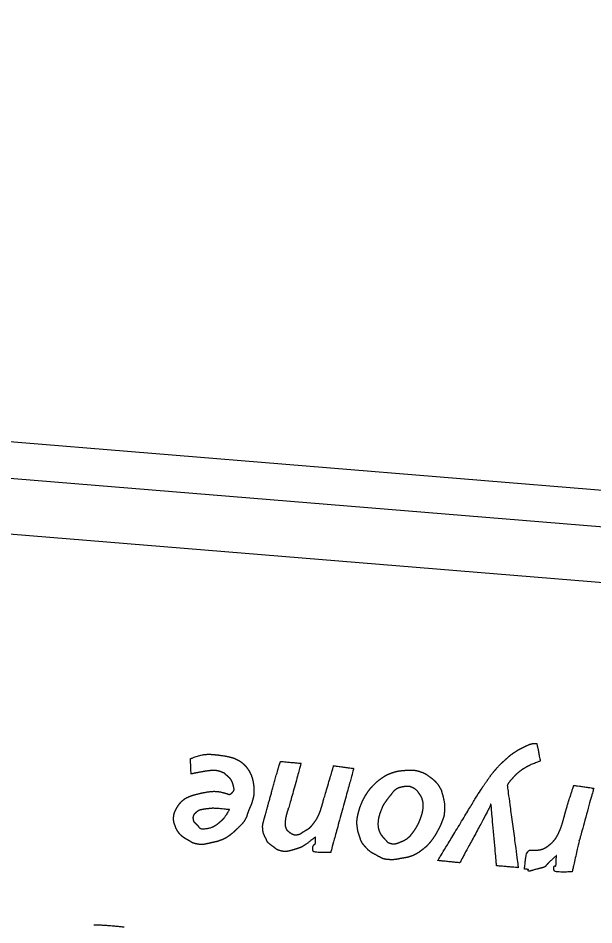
# Model space of a CAD drawing. Extents: x 2001876 to 2025694, y 804561 to 868938.
# Drawn here: x 2022976.9 to 2023012.4, y 807580.4 to 807636.4 of the extents above; entities that cross this region are included whole.
import ezdxf

# ---------------------------------------------------------------- set-up
doc = ezdxf.new("R2010")
doc.units = 0
doc.layers.add('Default', color=7, linetype='Continuous')
doc.layers.add('RD_PD_CLEAR ZONE', color=7, linetype='Continuous')

msp = doc.modelspace()

# ---------------------------------------------------------------- linework, layer by layer
at = {"layer": 'Default'}
msp.add_line((2022962.49, 807611.391), (2023152.823, 807595.792), dxfattribs=at)
msp.add_lwpolyline([(2023152.637, 807593.526), (2022962.304, 807609.125), (2022962.026, 807605.726), (2023152.359, 807590.127), (2023152.637, 807593.526)], close=True, dxfattribs=at)
for points in [[(2023008.316, 807591.499), (2023008.572, 807591.619), (2023008.909, 807591.619), (2023008.909, 807591.619)], [(2023008.909, 807591.619), (2023008.909, 807591.619), (2023009.117, 807590.534), (2023009.117, 807590.534)], [(2023006.966, 807590.619), (2023007.149, 807590.787), (2023007.335, 807590.95), (2023007.562, 807591.095)], [(2023007.562, 807591.095), (2023007.788, 807591.245), (2023008.059, 807591.374), (2023008.316, 807591.499)], [(2022987.532, 807590.684), (2022987.532, 807590.684), (2022988.382, 807590.979), (2022988.822, 807590.948)], [(2022987.577, 807589.736), (2022987.577, 807589.736), (2022987.532, 807590.684), (2022987.532, 807590.684)], [(2022988.822, 807590.948), (2022989.262, 807590.916), (2022989.968, 807590.794), (2022990.132, 807590.74)], [(2022990.132, 807590.74), (2022990.292, 807590.686), (2022990.336, 807590.664), (2022990.441, 807590.61)], [(2022990.441, 807590.61), (2022990.55, 807590.551), (2022990.655, 807590.487), (2022990.765, 807590.391)], [(2022992.901, 807589.897), (2022992.986, 807590.209), (2022993.093, 807590.511), (2022993.093, 807590.511)], [(2022993.093, 807590.511), (2022993.093, 807590.511), (2022994.361, 807590.398), (2022994.361, 807590.398)], [(2023006.44, 807590.097), (2023006.681, 807590.364), (2023006.779, 807590.452), (2023006.966, 807590.619)], [(2023009.117, 807590.534), (2023009.117, 807590.534), (2023008.41, 807590.255), (2023008.256, 807590.162)], [(2022989.351, 807589.891), (2022989.098, 807589.976), (2022988.639, 807589.936), (2022988.292, 807589.878)], [(2022989.816, 807589.612), (2022989.672, 807589.737), (2022989.604, 807589.807), (2022989.351, 807589.891)], [(2022990.765, 807590.391), (2022990.876, 807590.296), (2022991.009, 807590.139), (2022991.087, 807590.023)], [(2022991.087, 807590.023), (2022991.164, 807589.907), (2022991.18, 807589.883), (2022991.254, 807589.726)], [(2022992.091, 807586.975), (2022992.17, 807587.27), (2022992.63, 807588.925), (2022992.901, 807589.897)], [(2022994.361, 807590.398), (2022994.361, 807590.398), (2022993.629, 807587.757), (2022993.521, 807587.437)], [(2022995.66, 807587.819), (2022995.705, 807587.984), (2022996.37, 807590.247), (2022996.37, 807590.247)], [(2022997.605, 807590.073), (2022997.605, 807590.073), (2022996.187, 807584.901), (2022996.187, 807584.901)], [(2022996.37, 807590.247), (2022996.37, 807590.247), (2022997.605, 807590.073), (2022997.605, 807590.073)], [(2022999.923, 807589.791), (2023000.158, 807589.877), (2023000.455, 807589.935), (2023000.753, 807589.961)], [(2023000.753, 807589.961), (2023001.056, 807589.986), (2023001.447, 807589.968), (2023001.718, 807589.877)], [(2023005.59, 807588.967), (2023005.859, 807589.355), (2023006.199, 807589.834), (2023006.44, 807590.097)], [(2023008.256, 807590.162), (2023008.098, 807590.066), (2023007.954, 807589.977), (2023007.798, 807589.853)], [(2022988.292, 807589.878), (2022987.944, 807589.815), (2022987.577, 807589.736), (2022987.577, 807589.736)], [(2022990.162, 807589.095), (2022990.113, 807589.277), (2022989.966, 807589.485), (2022989.816, 807589.612)], [(2022991.254, 807589.726), (2022991.323, 807589.575), (2022991.424, 807589.183), (2022991.443, 807588.913)], [(2022998.811, 807589.029), (2022998.94, 807589.16), (2022999.153, 807589.357), (2022999.341, 807589.483)], [(2022999.341, 807589.483), (2022999.525, 807589.614), (2022999.687, 807589.701), (2022999.923, 807589.791)], [(2023001.718, 807589.877), (2023001.993, 807589.781), (2023002.26, 807589.591), (2023002.372, 807589.509)], [(2023002.372, 807589.509), (2023002.484, 807589.422), (2023002.484, 807589.422), (2023002.585, 807589.327)], [(2023007.326, 807589.385), (2023007.18, 807589.224), (2023007.082, 807589.027), (2023007.082, 807589.027)], [(2023007.798, 807589.853), (2023007.641, 807589.725), (2023007.476, 807589.551), (2023007.326, 807589.385)], [(2022990.111, 807588.584), (2022990.251, 807588.736), (2022990.206, 807588.909), (2022990.162, 807589.095)], [(2022991.443, 807588.913), (2022991.457, 807588.638), (2022991.44, 807588.374), (2022991.369, 807588.12)], [(2022998.559, 807588.74), (2022998.626, 807588.83), (2022998.687, 807588.903), (2022998.811, 807589.029)], [(2023000.118, 807588.717), (2023000.207, 807588.806), (2023000.426, 807588.92), (2023000.625, 807588.958)], [(2023000.625, 807588.958), (2023000.825, 807588.997), (2023001.111, 807588.982), (2023001.277, 807588.887)], [(2023001.277, 807588.887), (2023001.447, 807588.795), (2023001.586, 807588.601), (2023001.631, 807588.534)], [(2023002.585, 807589.327), (2023002.687, 807589.232), (2023002.865, 807589.003), (2023002.94, 807588.86)], [(2023002.801, 807584.391), (2023002.801, 807584.391), (2023005.325, 807588.578), (2023005.59, 807588.967)], [(2023002.94, 807588.86), (2023003.014, 807588.712), (2023003.025, 807588.68), (2023003.078, 807588.488)], [(2023007.082, 807589.027), (2023007.082, 807589.027), (2023007.761, 807583.957), (2023007.761, 807583.957)], [(2023010.637, 807587.262), (2023010.712, 807587.566), (2023011.184, 807589.033), (2023011.184, 807589.033)], [(2023011.184, 807589.033), (2023011.184, 807589.033), (2023012.415, 807588.859), (2023012.415, 807588.859)], [(2023012.415, 807588.859), (2023012.415, 807588.859), (2023011.526, 807585.642), (2023011.526, 807585.642)], [(2022987.1, 807588.137), (2022987.188, 807588.207), (2022987.26, 807588.256), (2022987.425, 807588.325)], [(2022987.425, 807588.325), (2022987.586, 807588.398), (2022987.755, 807588.448), (2022988.081, 807588.527)], [(2022988.081, 807588.527), (2022988.406, 807588.605), (2022989.057, 807588.693), (2022989.389, 807588.625)], [(2022989.389, 807588.625), (2022989.725, 807588.556), (2022989.971, 807588.436), (2022990.111, 807588.584)], [(2022997.904, 807587.366), (2022997.978, 807587.665), (2022998.148, 807588.066), (2022998.224, 807588.211)], [(2022998.224, 807588.211), (2022998.304, 807588.355), (2022998.336, 807588.407), (2022998.393, 807588.498)], [(2022998.393, 807588.498), (2022998.451, 807588.585), (2022998.492, 807588.65), (2022998.559, 807588.74)], [(2022999.684, 807588.164), (2022999.813, 807588.345), (2022999.898, 807588.429), (2022999.965, 807588.524)], [(2022999.965, 807588.524), (2023000.036, 807588.619), (2023000.033, 807588.628), (2023000.118, 807588.717)], [(2023001.631, 807588.534), (2023001.676, 807588.471), (2023001.676, 807588.471), (2023001.716, 807588.404)], [(2023001.716, 807588.404), (2023001.756, 807588.332), (2023001.812, 807588.236), (2023001.852, 807588.059)], [(2023003.078, 807588.488), (2023003.136, 807588.301), (2023003.227, 807587.801), (2023003.212, 807587.515)], [(2022986.499, 807587.096), (2022986.523, 807587.331), (2022986.7, 807587.659), (2022986.758, 807587.75)], [(2022986.758, 807587.75), (2022986.82, 807587.841), (2022986.83, 807587.858), (2022986.886, 807587.926)], [(2022986.886, 807587.926), (2022986.942, 807587.995), (2022987.012, 807588.067), (2022987.1, 807588.137)], [(2022991.369, 807588.12), (2022991.298, 807587.866), (2022991.16, 807587.581), (2022991.089, 807587.381)], [(2022995.501, 807587.33), (2022995.557, 807587.462), (2022995.61, 807587.654), (2022995.66, 807587.819)], [(2022999.271, 807587.404), (2022999.388, 807587.718), (2022999.551, 807587.988), (2022999.684, 807588.164)], [(2023001.852, 807588.059), (2023001.892, 807587.878), (2023001.856, 807587.439), (2023001.786, 807587.193)], [(2023006.034, 807587.762), (2023006.031, 807587.731), (2023004.155, 807584.257), (2023004.155, 807584.257)], [(2023006.042, 807587.857), (2023006.039, 807587.826), (2023006.037, 807587.794), (2023006.034, 807587.762)], [(2023006.087, 807587.854), (2023006.087, 807587.854), (2023006.044, 807587.88), (2023006.042, 807587.857)], [(2023006.42, 807584.072), (2023006.42, 807584.072), (2023006.087, 807587.854), (2023006.087, 807587.854)], [(2022986.65, 807586.386), (2022986.596, 807586.504), (2022986.479, 807586.856), (2022986.499, 807587.096)], [(2022987.718, 807586.946), (2022987.697, 807587.08), (2022987.778, 807587.279), (2022987.915, 807587.395)], [(2022987.915, 807587.395), (2022988.048, 807587.516), (2022988.317, 807587.572), (2022988.483, 807587.595)], [(2022988.483, 807587.595), (2022988.644, 807587.614), (2022988.746, 807587.624), (2022988.874, 807587.636)], [(2022988.874, 807587.636), (2022989.008, 807587.648), (2022989.944, 807587.553), (2022989.944, 807587.553)], [(2022989.944, 807587.553), (2022989.944, 807587.553), (2022989.628, 807587.031), (2022989.543, 807586.947)], [(2022991.089, 807587.381), (2022991.013, 807587.182), (2022991.007, 807587.105), (2022990.91, 807586.926)], [(2022993.521, 807587.437), (2022993.417, 807587.117), (2022993.354, 807586.571), (2022993.411, 807586.434)], [(2022995.352, 807587.014), (2022995.421, 807587.136), (2022995.449, 807587.197), (2022995.501, 807587.33)], [(2022997.832, 807586.432), (2022997.793, 807586.686), (2022997.829, 807587.071), (2022997.904, 807587.366)], [(2022999.185, 807586.248), (2022999.107, 807586.469), (2022999.153, 807587.085), (2022999.271, 807587.404)], [(2023001.786, 807587.193), (2023001.711, 807586.949), (2023001.579, 807586.672), (2023001.53, 807586.58)], [(2023003.212, 807587.515), (2023003.194, 807587.229), (2023003.14, 807587.023), (2023003.054, 807586.802)], [(2023010.367, 807586.362), (2023010.425, 807586.504), (2023010.558, 807586.958), (2023010.637, 807587.262)], [(2022987.86, 807586.674), (2022987.801, 807586.734), (2022987.735, 807586.817), (2022987.718, 807586.946)], [(2022988.009, 807586.534), (2022987.962, 807586.584), (2022987.923, 807586.61), (2022987.86, 807586.674)], [(2022988.137, 807586.373), (2022988.06, 807586.443), (2022988.05, 807586.485), (2022988.009, 807586.534)], [(2022989.287, 807586.712), (2022989.194, 807586.633), (2022989.145, 807586.592), (2022988.986, 807586.495)], [(2022989.543, 807586.947), (2022989.459, 807586.867), (2022989.38, 807586.791), (2022989.287, 807586.712)], [(2022990.91, 807586.926), (2022990.813, 807586.747), (2022990.58, 807586.511), (2022990.431, 807586.368)], [(2022991.992, 807586.377), (2022991.986, 807586.578), (2022992.013, 807586.685), (2022992.091, 807586.975)], [(2022994.887, 807586.413), (2022994.971, 807586.484), (2022994.986, 807586.505), (2022995.067, 807586.604)], [(2022995.067, 807586.604), (2022995.144, 807586.707), (2022995.283, 807586.892), (2022995.352, 807587.014)], [(2023001.53, 807586.58), (2023001.486, 807586.488), (2023001.486, 807586.488), (2023001.433, 807586.401)], [(2023003.054, 807586.802), (2023002.971, 807586.576), (2023002.815, 807586.283), (2023002.756, 807586.174)], [(2022986.782, 807586.156), (2022986.725, 807586.238), (2022986.709, 807586.267), (2022986.65, 807586.386)], [(2022986.999, 807585.91), (2022986.906, 807585.991), (2022986.839, 807586.073), (2022986.782, 807586.156)], [(2022988.986, 807586.495), (2022988.823, 807586.399), (2022988.209, 807586.303), (2022988.137, 807586.373)], [(2022990.057, 807586.029), (2022989.89, 807585.892), (2022989.579, 807585.708), (2022989.377, 807585.637)], [(2022990.431, 807586.368), (2022990.278, 807586.225), (2022990.223, 807586.161), (2022990.057, 807586.029)], [(2022992.156, 807585.816), (2022992.12, 807585.878), (2022991.999, 807586.18), (2022991.992, 807586.377)], [(2022993.411, 807586.434), (2022993.468, 807586.297), (2022993.472, 807586.292), (2022993.578, 807586.192)], [(2022993.578, 807586.192), (2022993.689, 807586.092), (2022993.952, 807585.965), (2022994.128, 807585.992)], [(2022994.128, 807585.992), (2022994.303, 807586.018), (2022994.436, 807586.135), (2022994.56, 807586.207)], [(2022994.56, 807586.207), (2022994.685, 807586.284), (2022994.804, 807586.347), (2022994.887, 807586.413)], [(2022997.984, 807585.844), (2022997.937, 807585.99), (2022997.866, 807586.178), (2022997.832, 807586.432)], [(2022999.417, 807585.846), (2022999.354, 807585.919), (2022999.268, 807586.031), (2022999.185, 807586.248)], [(2023001.19, 807586.047), (2023001.108, 807585.94), (2023001.052, 807585.867), (2023000.949, 807585.784)], [(2023001.433, 807586.401), (2023001.38, 807586.31), (2023001.267, 807586.15), (2023001.19, 807586.047)], [(2023002.756, 807586.174), (2023002.697, 807586.069), (2023002.697, 807586.069), (2023002.633, 807585.961)], [(2023009.98, 807585.646), (2023010.082, 807585.77), (2023010.189, 807585.966), (2023010.249, 807586.089)], [(2023010.249, 807586.089), (2023010.305, 807586.212), (2023010.315, 807586.225), (2023010.367, 807586.362)], [(2022987.35, 807585.676), (2022987.188, 807585.767), (2022987.093, 807585.829), (2022986.999, 807585.91)], [(2022987.975, 807585.406), (2022987.71, 807585.455), (2022987.506, 807585.585), (2022987.35, 807585.676)], [(2022988.901, 807585.508), (2022988.668, 807585.454), (2022988.241, 807585.361), (2022987.975, 807585.406)], [(2022989.377, 807585.637), (2022989.179, 807585.562), (2022989.133, 807585.562), (2022988.901, 807585.508)], [(2022992.227, 807585.687), (2022992.212, 807585.724), (2022992.196, 807585.753), (2022992.156, 807585.816)], [(2022992.26, 807585.588), (2022992.237, 807585.636), (2022992.242, 807585.644), (2022992.227, 807585.687)], [(2022992.531, 807585.329), (2022992.458, 807585.38), (2022992.279, 807585.541), (2022992.26, 807585.588)], [(2022995.242, 807585.846), (2022995.242, 807585.846), (2022994.506, 807585.267), (2022994.379, 807585.223)], [(2022995.126, 807585.317), (2022995.163, 807585.373), (2022995.186, 807585.385), (2022995.225, 807585.414)], [(2022995.225, 807585.414), (2022995.26, 807585.447), (2022995.242, 807585.846), (2022995.242, 807585.846)], [(2022998.089, 807585.567), (2022998.038, 807585.671), (2022998.032, 807585.704), (2022997.984, 807585.844)], [(2022998.339, 807585.222), (2022998.243, 807585.33), (2022998.144, 807585.457), (2022998.089, 807585.567)], [(2022999.547, 807585.703), (2022999.442, 807585.816), (2022999.479, 807585.772), (2022999.417, 807585.846)], [(2022999.921, 807585.426), (2022999.737, 807585.468), (2022999.651, 807585.589), (2022999.547, 807585.703)], [(2023000.58, 807585.563), (2023000.409, 807585.486), (2023000.104, 807585.383), (2022999.921, 807585.426)], [(2023000.949, 807585.784), (2023000.851, 807585.696), (2023000.746, 807585.636), (2023000.58, 807585.563)], [(2023002.233, 807585.419), (2023002.098, 807585.27), (2023002.014, 807585.199), (2023001.844, 807585.063)], [(2023002.633, 807585.961), (2023002.57, 807585.856), (2023002.369, 807585.567), (2023002.233, 807585.419)], [(2023009.654, 807585.34), (2023009.752, 807585.418), (2023009.874, 807585.522), (2023009.98, 807585.646)], [(2023011.526, 807585.642), (2023011.526, 807585.642), (2023011.084, 807583.69), (2023011.084, 807583.69)], [(2022992.673, 807585.226), (2022992.6, 807585.277), (2022992.6, 807585.277), (2022992.531, 807585.329)], [(2022993.151, 807584.981), (2022992.922, 807585.032), (2022992.742, 807585.175), (2022992.673, 807585.226)], [(2022993.994, 807585.09), (2022993.802, 807585.024), (2022993.374, 807584.927), (2022993.151, 807584.981)], [(2022994.379, 807585.223), (2022994.252, 807585.174), (2022994.186, 807585.152), (2022993.994, 807585.09)], [(2022995.099, 807584.99), (2022995.086, 807585.101), (2022995.085, 807585.256), (2022995.126, 807585.317)], [(2022996.187, 807584.901), (2022996.187, 807584.901), (2022995.113, 807584.884), (2022995.099, 807584.99)], [(2022998.661, 807584.918), (2022998.549, 807585), (2022998.436, 807585.119), (2022998.339, 807585.222)], [(2022999.01, 807584.72), (2022998.779, 807584.849), (2022998.777, 807584.835), (2022998.661, 807584.918)], [(2023001.844, 807585.063), (2023001.668, 807584.927), (2023001.361, 807584.737), (2023001.154, 807584.663)], [(2023008.141, 807583.858), (2023008.141, 807583.858), (2023008.275, 807585.042), (2023008.502, 807585.033)], [(2023008.502, 807585.033), (2023008.734, 807585.027), (2023009.083, 807585.049), (2023009.19, 807585.081)], [(2023009.19, 807585.081), (2023009.298, 807585.113), (2023009.317, 807585.125), (2023009.398, 807585.169)], [(2023009.398, 807585.169), (2023009.474, 807585.208), (2023009.556, 807585.261), (2023009.654, 807585.34)], [(2022999.759, 807584.453), (2022999.478, 807584.472), (2022999.246, 807584.596), (2022999.01, 807584.72)], [(2023000.638, 807584.541), (2023000.406, 807584.501), (2023000.035, 807584.431), (2022999.759, 807584.453)], [(2023001.154, 807584.663), (2023000.947, 807584.593), (2023000.869, 807584.581), (2023000.638, 807584.541)], [(2023004.155, 807584.257), (2023004.155, 807584.257), (2023002.801, 807584.391), (2023002.801, 807584.391)], [(2023010.113, 807584.704), (2023010.113, 807584.704), (2023009.654, 807584.281), (2023009.559, 807584.179)], [(2023010.069, 807584.056), (2023010.091, 807584.049), (2023010.113, 807584.704), (2023010.113, 807584.704)], [(2023007.747, 807583.954), (2023007.747, 807583.954), (2023006.42, 807584.072), (2023006.42, 807584.072)], [(2023007.761, 807583.957), (2023007.761, 807583.957), (2023007.747, 807583.954), (2023007.747, 807583.954)], [(2023008.385, 807583.829), (2023008.396, 807583.851), (2023008.141, 807583.858), (2023008.141, 807583.858)], [(2023008.379, 807583.761), (2023008.359, 807583.79), (2023008.379, 807583.806), (2023008.385, 807583.829)], [(2023008.524, 807583.749), (2023008.524, 807583.744), (2023008.399, 807583.727), (2023008.379, 807583.761)], [(2023009.211, 807583.939), (2023009.029, 807583.899), (2023008.521, 807583.758), (2023008.525, 807583.753)], [(2023008.525, 807583.753), (2023008.524, 807583.749), (2023008.524, 807583.749), (2023008.524, 807583.749)], [(2023009.559, 807584.179), (2023009.463, 807584.073), (2023009.397, 807583.983), (2023009.211, 807583.939)], [(2023009.973, 807583.771), (2023009.953, 807583.869), (2023009.964, 807584.055), (2023009.996, 807584.062)], [(2023011.084, 807583.69), (2023011.084, 807583.69), (2023009.992, 807583.679), (2023009.973, 807583.771)], [(2023009.996, 807584.062), (2023010.033, 807584.068), (2023010.046, 807584.057), (2023010.069, 807584.056)], [(2022981.577, 807580.423), (2022981.952, 807580.438), (2022983.451, 807580.302), (2022983.451, 807580.302)]]:
    msp.add_open_spline(points, degree=2, dxfattribs=at)
at = {"layer": 'RD_PD_CLEAR ZONE'}
msp.add_arc((2021702.161, 807758.758), 1637.022, 308.69683, 355.712971, dxfattribs=at)

doc.saveas('drawing.dxf')
